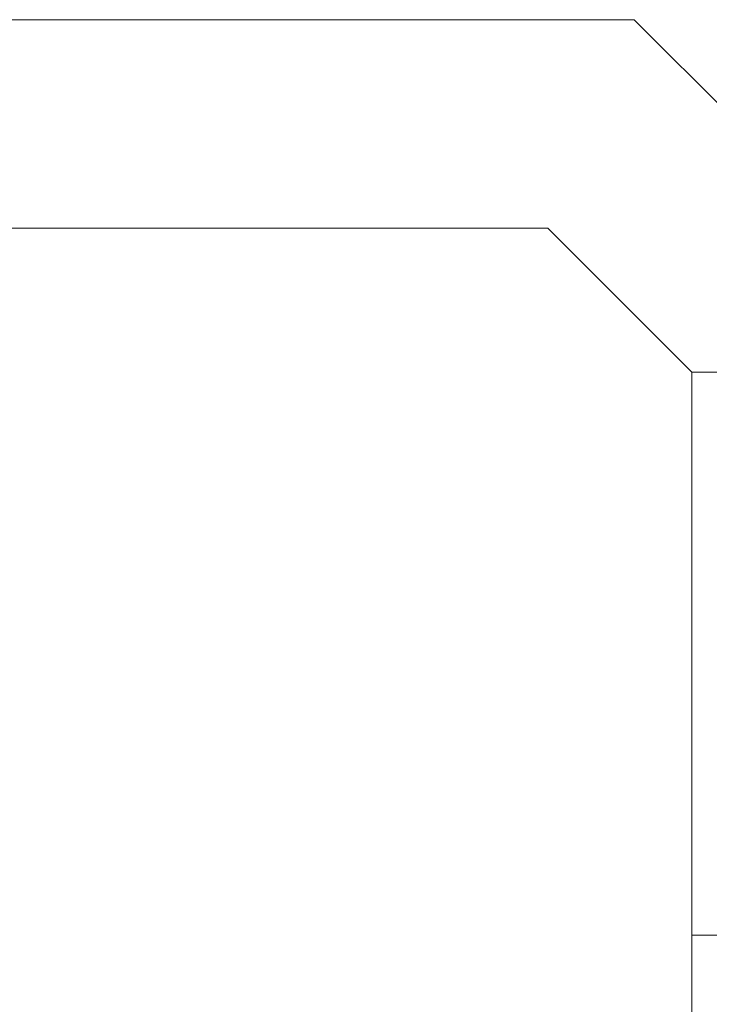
# Model space of a CAD drawing. Header units: feet. Extents: x 8 to 127, y 6 to 90.
# Tile 413 of 538: x 48.593 to 49.089, y 55.647 to 56.355. Entities that reach past the tile are written whole.
import ezdxf

# ---------------------------------------------------------------- set-up
doc = ezdxf.new("R2010")
doc.units = ezdxf.units.FT
doc.header["$MEASUREMENT"] = 0
doc.linetypes.add('HIDDENX2', pattern=[1.905, 1.27, -0.635])
doc.layers.add('MOBILIARIO', color=250, linetype='Continuous')
doc.layers.add('Projeção', color=252, linetype='HIDDENX2')

msp = doc.modelspace()

# ---------------------------------------------------------------- linework, layer by layer
at = {"layer": 'MOBILIARIO', "lineweight": 5}
for p, q in [((49.03459, 56.35475), (48.11743, 56.35475)), ((49.22601, 56.16333), (49.03459, 56.35475)), ((48.17956, 56.20475), (48.97246, 56.20475)), ((48.97246, 56.20475), (49.07601, 56.1012)), ((49.07601, 56.1012), (49.22601, 56.1012)), ((49.22601, 55.6962), (49.07601, 55.6962)), ((49.07601, 55.6962), (49.07601, 55.3083))]:
    msp.add_line(p, q, dxfattribs=at)
at = {"layer": 'Projeção', "lineweight": 5}
msp.add_line((49.07601, 56.1012), (49.07601, 55.6962), dxfattribs=at)

doc.saveas('drawing.dxf')
